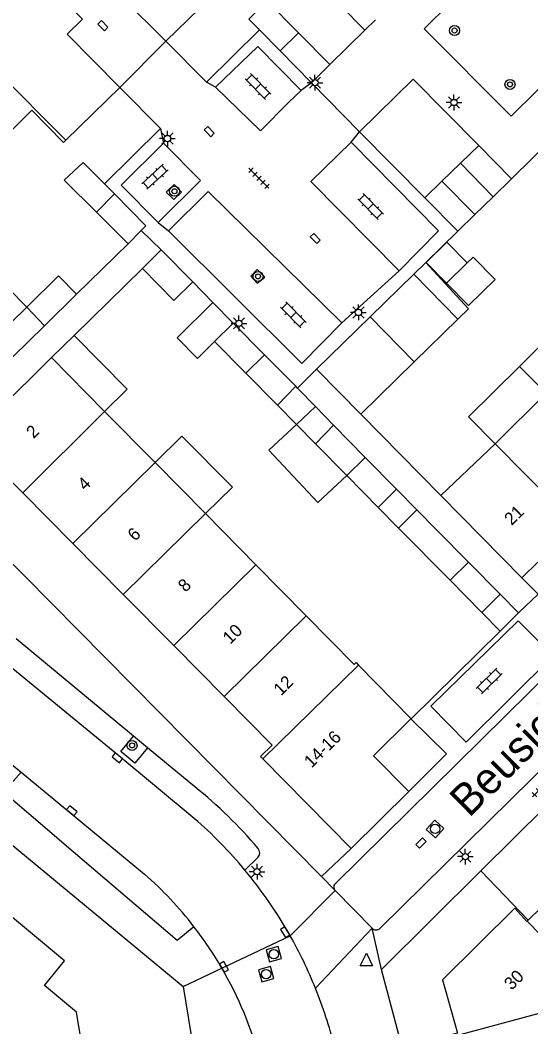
# Model space of a CAD drawing. Extents: x 128000 to 131008, y 398996 to 402500.
# Drawn here: x 129638.5 to 129679.1, y 399093.1 to 399173.1 of the extents above; entities that cross this region are included whole.
import ezdxf

# ---------------------------------------------------------------- set-up
doc = ezdxf.new("R2010")
doc.units = 0
for name, color, linetype in [('gg-afsc-erfafscheiding', 7, 'Continuous'), ('gg-afsc-muur', 7, 'Continuous'), ('gg-anno-huisnummerreeks BGT', 7, 'Continuous'), ('gg-anno-openbare ruimte label', 7, 'Continuous'), ('gg-bbg-bijgebouw', 7, 'Continuous'), ('gg-bbg-gedigitaliseerde bebouwing', 7, 'Continuous'), ('gg-bbg-gedigitaliseerde bijgebouw', 7, 'Continuous'), ('gg-bbg-hoofdgebouw', 7, 'Continuous'), ('gg-bbg-luifel en loopbrug', 7, 'Continuous'), ('gg-bbg-onder overbouw', 7, 'Continuous'), ('gg-bbg-pand overbouw', 7, 'Continuous'), ('gg-bbg-tussenscheiding', 7, 'Continuous'), ('gg-knt-verharding', 7, 'Continuous'), ('gg-knt-verharding nz', 7, 'Continuous'), ('gt-grn-weggrens', 7, 'Continuous'), ('gt-symb-boom', 7, 'Continuous'), ('gt-symb-klinker verharding', 7, 'Continuous'), ('gt-symb-kolk', 7, 'Continuous'), ('gt-symb-lichtmast', 7, 'Continuous'), ('gt-symb-rioolschacht', 7, 'Continuous'), ('gt-symb-tegel verharding', 7, 'Continuous'), ('gt-symb-waterafsluiter', 7, 'Continuous')]:
    doc.layers.add(name, color=color, linetype=linetype)

# ---------------------------------------------------------------- blocks, each defined once
blk = doc.blocks.new('gt0-KOLK')
at = {"layer": 'gt-symb-kolk'}
blk.add_lwpolyline([(0, 0), (0.375, 0), (0.375, 0.4), (-0.375, 0.4), (-0.375, 0), (0, 0)], dxfattribs=at)
blk = doc.blocks.new('gt0-BOOM')
at = {"layer": 'gt-symb-boom'}
for radius in [0.4, 0.2]:
    blk.add_circle((0, 0), radius, dxfattribs=at)
blk = doc.blocks.new('gt0-KL1')
at = {"layer": 'gt-symb-klinker verharding'}
for p, q in [((-1.15, 0.3), (1.15, 0.3)), ((-1, -0.3), (-1, 0.3)), ((-0.5, 0.3), (-0.5, 0.45)), ((0, -0.3), (0, 0.3)), ((0.5, 0.3), (0.5, 0.45)), ((1, -0.3), (1, 0.3)), ((-1.15, -0.3), (1.15, -0.3)), ((-0.5, -0.45), (-0.5, -0.3)), ((0.5, -0.45), (0.5, -0.3))]:
    blk.add_line(p, q, dxfattribs=at)
blk = doc.blocks.new('gt0-LMAST')
at = {"layer": 'gt-symb-lichtmast'}
for p, q in [((-0.182, 0.173), (-0.447, 0.438)), ((-0.005, 0.246), (-0.005, 0.621)), ((0.172, 0.173), (0.437, 0.438)), ((-0.255, -0.004), (-0.63, -0.004)), ((-0.182, -0.181), (-0.447, -0.446)), ((-0.005, -0.254), (-0.005, -0.629)), ((0.437, -0.446), (0.172, -0.181)), ((0.245, -0.004), (0.62, -0.004))]:
    blk.add_line(p, q, dxfattribs=at)
blk.add_circle((-0.005, -0.004), 0.25, dxfattribs=at)
blk = doc.blocks.new('gt0-TEG1')
at = {"layer": 'gt-symb-tegel verharding'}
for p, q in [((-1.125, 0), (1.125, 0)), ((-0.9, -0.25), (-0.9, 0.25)), ((-0.45, -0.25), (-0.45, 0.25)), ((0, -0.25), (0, 0.25)), ((0.45, -0.25), (0.45, 0.25)), ((0.9, -0.25), (0.9, 0.25))]:
    blk.add_line(p, q, dxfattribs=at)
blk = doc.blocks.new('gt0-RS')
at = {"layer": 'gt-symb-rioolschacht'}
blk.add_lwpolyline([(-0.5, -0.5), (0.5, -0.5), (0.5, 0.5), (-0.5, 0.5)], close=True, dxfattribs=at)
blk.add_circle((0, 0), 0.375, dxfattribs=at)
blk = doc.blocks.new('gt0-WAFSL')
at = {"layer": 'gt-symb-waterafsluiter'}
for p, q in [((-0.5, -0.333), (0, 0.667)), ((0, 0.667), (0.5, -0.333)), ((0.5, -0.333), (-0.5, -0.333))]:
    blk.add_line(p, q, dxfattribs=at)

msp = doc.modelspace()

# ---------------------------------------------------------------- linework, layer by layer
at = {"layer": 'gg-afsc-erfafscheiding'}
for p, q in [((129657.529, 399172.329), (129653.31, 399168.18)), ((129663.11, 399169.57), (129665.898, 399172.304)), ((129653.31, 399168.18), (129650.08, 399171.43)), ((129649.68, 399164.5), (129646.44, 399167.76)), ((129645.22, 399160.09), (129649.68, 399164.5)), ((129681.676, 399164.56), (129677.55, 399160.49)), ((129673.28, 399156.33), (129670.74, 399153.855)), ((129642.999, 399151.325), (129647.11, 399155.34)), ((129642.8, 399148.039), (129648.23, 399153.37)), ((129653.835, 399150.675), (129652.23, 399152.32)), ((129671.94, 399135.326), (129665.579, 399141.792))]:
    msp.add_line(p, q, dxfattribs=at)
at = {"layer": 'gg-afsc-muur'}
msp.add_line((129669.573, 399117.603), (129676.66, 399124.55), dxfattribs=at)
at = {"layer": 'gg-bbg-bijgebouw'}
for p, q in [((129657.529, 399172.329), (129659.174, 399170.661)), ((129660.625, 399172.09), (129663.11, 399169.57)), ((129659.174, 399170.661), (129661.67, 399168.13)), ((129661.67, 399168.13), (129663.11, 399169.57)), ((129665.47, 399164.23), (129670.665, 399158.975)), ((129677.55, 399160.49), (129674.941, 399163.142)), ((129645.22, 399160.09), (129646.008, 399159.292)), ((129676.098, 399159.076), (129677.55, 399160.49)), ((129670.665, 399158.975), (129673.28, 399156.33)), ((129674.639, 399157.654), (129676.098, 399159.076)), ((129644.583, 399157.847), (129647.11, 399155.34)), ((129673.28, 399156.33), (129674.639, 399157.654)), ((129647.11, 399155.34), (129648.142, 399156.387)), ((129649.72, 399154.84), (129648.23, 399153.37)), ((129652.23, 399152.32), (129649.72, 399154.84)), ((129669.78, 399152.92), (129666.312, 399149.52)), ((129642.999, 399151.325), (129640.459, 399148.821)), ((129640.459, 399148.821), (129637.943, 399146.342)), ((129655.44, 399149.03), (129653.96, 399147.57)), ((129657.925, 399146.52), (129655.44, 399149.03)), ((129653.96, 399147.57), (129656.453, 399145.042)), ((129660.41, 399144.01), (129657.925, 399146.52)), ((129656.453, 399145.042), (129658.95, 399142.51)), ((129658.95, 399142.51), (129660.41, 399144.01)), ((129665.929, 399138.363), (129663.402, 399140.923)), ((129668.414, 399135.845), (129665.929, 399138.363)), ((129676.648, 399127.499), (129674.135, 399130.044)), ((129678.114, 399126.014), (129676.648, 399127.499)), ((129676.66, 399124.55), (129678.114, 399126.014))]:
    msp.add_line(p, q, dxfattribs=at)
for points in [[(129657.529, 399172.329), (129656.69, 399173.18), (129658.14, 399174.61), (129660.625, 399172.09)], [(129674.941, 399163.142), (129669.75, 399168.42), (129665.47, 399164.23)], [(129645.22, 399160.09), (129643.53, 399161.8), (129642.02, 399160.39), (129644.583, 399157.847)], [(129648.142, 399156.387), (129648.51, 399156.76), (129646.008, 399159.292)], [(129648.23, 399153.37), (129650.73, 399150.84), (129652.23, 399152.32)], [(129674.135, 399130.044), (129671.623, 399132.588), (129670.037, 399134.198)]]:
    msp.add_lwpolyline(points, dxfattribs=at)
at = {"layer": 'gg-bbg-gedigitaliseerde bebouwing'}
for p, q in [((129680.301, 399143.454), (129676.252, 399139.452)), ((129676.252, 399139.452), (129671.94, 399135.326))]:
    msp.add_line(p, q, dxfattribs=at)
msp.add_lwpolyline([(129635.482, 399162.037), (129639.447, 399165.937), (129641.957, 399163.386)], dxfattribs=at)
at = {"layer": 'gg-bbg-gedigitaliseerde bijgebouw'}
for p, q in [((129674.024, 399153.813), (129672.377, 399152.208)), ((129669.78, 399152.92), (129673.282, 399149.348)), ((129639.039, 399150.299), (129637.772, 399149.057)), ((129669.827, 399145.959), (129666.312, 399149.52)), ((129673.282, 399149.348), (129669.827, 399145.959)), ((129661.98, 399139.45), (129663.402, 399140.923)), ((129664.468, 399136.917), (129661.98, 399139.45)), ((129666.95, 399134.39), (129664.468, 399136.917)), ((129668.414, 399135.845), (129666.95, 399134.39)), ((129668.571, 399132.752), (129670.037, 399134.198)), ((129672.666, 399128.6), (129668.571, 399132.752)), ((129675.185, 399126.045), (129672.666, 399128.6)), ((129676.66, 399124.55), (129675.185, 399126.045))]:
    msp.add_line(p, q, dxfattribs=at)
for points in [[(129672.377, 399152.208), (129670.772, 399153.855), (129672.419, 399155.46), (129674.024, 399153.813)], [(129642.999, 399151.325), (129641.57, 399152.78), (129639.039, 399150.299)]]:
    msp.add_lwpolyline(points, dxfattribs=at)
at = {"layer": 'gg-bbg-hoofdgebouw'}
for p, q in [((129650.08, 399171.43), (129658.505, 399179.695)), ((129646.44, 399167.76), (129642.138, 399163.562)), ((129642.138, 399163.562), (129641.957, 399163.386)), ((129634.49, 399139.83), (129641.016, 399146.287)), ((129641.016, 399146.287), (129645.23, 399142.015)), ((129645.23, 399142.015), (129649.237, 399137.952)), ((129638.723, 399135.548), (129634.49, 399139.83)), ((129649.237, 399137.952), (129653.238, 399133.896)), ((129642.715, 399131.509), (129638.723, 399135.548)), ((129678.363, 399128.787), (129671.94, 399135.326)), ((129653.238, 399133.896), (129657.253, 399129.825)), ((129678.363, 399128.787), (129682.624, 399132.969)), ((129646.715, 399127.463), (129642.715, 399131.509)), ((129657.253, 399129.825), (129661.247, 399125.776)), ((129650.722, 399123.409), (129646.715, 399127.463)), ((129654.715, 399119.369), (129650.722, 399123.409)), ((129665.406, 399121.856), (129669.573, 399117.603)), ((129669.55, 399117.58), (129666.59, 399114.65)), ((129669.573, 399117.603), (129669.55, 399117.58)), ((129657.79, 399114.417), (129664.8, 399107.29)), ((129669.4, 399111.81), (129666.59, 399114.65)), ((129664.8, 399107.29), (129669.4, 399111.81)), ((129683.045, 399105.696), (129678.883, 399101.601)), ((129678.883, 399101.601), (129678.803, 399101.522))]:
    msp.add_line(p, q, dxfattribs=at)
for points in [[(129661.247, 399125.776), (129665.057, 399121.913), (129665.206, 399122.06), (129665.406, 399121.856)], [(129657.79, 399114.417), (129657.62, 399114.59), (129658.54, 399115.5), (129654.715, 399119.369)], [(129678.803, 399101.522), (129678.77, 399101.49), (129677.8, 399102.56), (129672.06, 399096.87), (129673.25, 399092.63), (129672.51, 399092.43), (129672.562, 399092.237)], [(129643.43, 399091.71), (129642.99, 399094.28), (129640.45, 399096.4), (129642.05, 399098.37), (129637.427, 399102.195)]]:
    msp.add_lwpolyline(points, dxfattribs=at)
at = {"layer": 'gg-bbg-luifel en loopbrug'}
for p, q in [((129665.898, 399172.304), (129666.74, 399173.13)), ((129670.74, 399153.855), (129669.78, 399152.92)), ((129655.44, 399149.03), (129653.835, 399150.675)), ((129666.312, 399149.52), (129662.07, 399145.36)), ((129641.016, 399146.287), (129642.8, 399148.039)), ((129669.827, 399145.959), (129665.579, 399141.792)), ((129678.186, 399145.59), (129680.301, 399143.454)), ((129665.579, 399141.792), (129662.07, 399145.36)), ((129660.548, 399143.868), (129660.41, 399144.01)), ((129661.975, 399142.396), (129660.548, 399143.868)), ((129660.465, 399140.98), (129658.95, 399142.51)), ((129661.975, 399142.396), (129660.465, 399140.98)), ((129663.402, 399140.923), (129661.975, 399142.396)), ((129661.98, 399139.45), (129660.465, 399140.98)), ((129670.037, 399134.198), (129668.414, 399135.845)), ((129668.571, 399132.752), (129666.95, 399134.39))]:
    msp.add_line(p, q, dxfattribs=at)
for points in [[(129665.3, 399174.59), (129664.804, 399175.093), (129663.965, 399174.265), (129665.898, 399172.304)], [(129670.74, 399153.855), (129674.124, 399150.174), (129673.282, 399149.348)], [(129674.024, 399153.813), (129674.503, 399154.279), (129676.248, 399152.489), (129674.122, 399150.417), (129672.377, 399152.208)], [(129639.039, 399150.299), (129637.538, 399151.821), (129636.275, 399150.576), (129637.772, 399149.057)], [(129653.835, 399150.675), (129650.987, 399147.866), (129652.601, 399146.23), (129653.96, 399147.57)], [(129678.186, 399145.59), (129682.237, 399149.602), (129684.356, 399147.463)], [(129645.23, 399142.015), (129647.01, 399143.77), (129642.8, 399148.039)], [(129676.252, 399139.452), (129674.141, 399141.584), (129678.186, 399145.59)], [(129660.465, 399140.98), (129658.276, 399138.928), (129662.176, 399134.768), (129664.468, 399136.917)], [(129653.238, 399133.896), (129655.374, 399136.003), (129651.373, 399140.059), (129649.237, 399137.952)]]:
    msp.add_lwpolyline(points, dxfattribs=at)
at = {"layer": 'gg-bbg-onder overbouw'}
msp.add_line((129650.08, 399171.43), (129642.1, 399179.48), dxfattribs=at)
msp.add_lwpolyline([(129639.63, 399177.04), (129643.46, 399173.18), (129642.26, 399171.99), (129646.44, 399167.76)], dxfattribs=at)
at = {"layer": 'gg-bbg-pand overbouw'}
msp.add_line((129650.08, 399171.43), (129646.44, 399167.76), dxfattribs=at)
at = {"layer": 'gg-bbg-tussenscheiding'}
for p, q in [((129633.139, 399172.611), (129642.138, 399163.562)), ((129660.625, 399172.09), (129659.174, 399170.661)), ((129673.494, 399161.732), (129674.941, 399163.142)), ((129672.023, 399160.299), (129673.494, 399161.732)), ((129676.098, 399159.076), (129673.494, 399161.732)), ((129670.665, 399158.975), (129672.023, 399160.299)), ((129672.023, 399160.299), (129674.639, 399157.654)), ((129646.008, 399159.292), (129644.583, 399157.847)), ((129639.039, 399150.299), (129640.459, 399148.821)), ((129657.925, 399146.52), (129656.453, 399145.042)), ((129638.723, 399135.548), (129645.23, 399142.015)), ((129676.252, 399139.452), (129682.624, 399132.969)), ((129665.929, 399138.363), (129664.468, 399136.917)), ((129649.237, 399137.952), (129642.715, 399131.509)), ((129653.238, 399133.896), (129646.715, 399127.463)), ((129657.253, 399129.825), (129650.722, 399123.409)), ((129674.135, 399130.044), (129672.666, 399128.6)), ((129675.185, 399126.045), (129676.648, 399127.499)), ((129661.247, 399125.776), (129654.715, 399119.369)), ((129657.79, 399114.417), (129665.406, 399121.856)), ((129682.69, 399097.5), (129678.803, 399101.522)), ((129681.377, 399094.625), (129672.562, 399092.237))]:
    msp.add_line(p, q, dxfattribs=at)
at = {"layer": 'gg-knt-verharding'}
for p, q in [((129631.261, 399136.621), (129662.46, 399105.06)), ((129663.59, 399104.55), (129693.35, 399133.9)), ((129679.659, 399127.5), (129678.363, 399128.787)), ((129695.226, 399128.697), (129667.099, 399100.94)), ((129647.513, 399116.224), (129638.2, 399123.945)), ((129625.315, 399117.945), (129651.46, 399096.33)), ((129648.646, 399115.284), (129647.513, 399116.224)), ((129652.406, 399112.183), (129648.646, 399115.284)), ((129637.825, 399114.001), (129638.609, 399113.353)), ((129641.84, 399107.794), (129641.033, 399108.483)), ((129662.46, 399105.06), (129664.8, 399107.29)), ((129657.395, 399106.571), (129656.373, 399105.57)), ((129667.21, 399097.69), (129675.109, 399105.511)), ((129675.109, 399105.511), (129678.883, 399101.601)), ((129666.48, 399100.96), (129663.534, 399103.946)), ((129680.36, 399048.58), (129667.21, 399097.69)), ((129651.46, 399096.33), (129660.06, 399044.09))]:
    msp.add_line(p, q, dxfattribs=at)
for points in [[(129683.643, 399171.515), (129677.509, 399165.462), (129670.605, 399172.42), (129676.739, 399178.473), (129683.643, 399171.515)], [(129660.832, 399167.516), (129657.411, 399170.998), (129654.031, 399167.783)], [(129654.031, 399167.783), (129657.606, 399164.3), (129659.859, 399166.597), (129660.832, 399167.516)], [(129649.911, 399163.317), (129646.54, 399159.981), (129649.472, 399157.018)], [(129649.472, 399157.018), (129652.843, 399160.354), (129649.911, 399163.317)], [(129668.634, 399153.186), (129661.618, 399160.283), (129663.739, 399162.347), (129664.814, 399163.419)], [(129664.814, 399163.419), (129671.758, 399156.351), (129668.634, 399153.186)], [(129650.11, 399159.44), (129650.744, 399160.05), (129651.323, 399159.439), (129650.722, 399158.858), (129650.11, 399159.44)], [(129650.31, 399156.371), (129653.446, 399159.474), (129664.076, 399149.051)], [(129650.31, 399156.371), (129660.901, 399145.834), (129664.076, 399149.051)], [(129657.349, 399153.302), (129656.84, 399152.769), (129657.358, 399152.208), (129657.956, 399152.692), (129657.349, 399153.302)], [(129675.109, 399105.511), (129695.71, 399125.91), (129699.51, 399121.9)], [(129671.153, 399118.594), (129673.945, 399115.746), (129680.859, 399122.588), (129678.075, 399125.379), (129671.153, 399118.594)], [(129669.4, 399111.81), (129672.38, 399114.81), (129669.55, 399117.58)], [(129648.646, 399115.284), (129647.634, 399114.064), (129646.504, 399115.007), (129647.513, 399116.224)], [(129641.033, 399108.483), (129637.199, 399111.76), (129638.609, 399113.353)], [(129652.326, 399101.079), (129650.991, 399099.972), (129641.84, 399107.794)]]:
    msp.add_lwpolyline(points, dxfattribs=at)
for centre, radius, start, end in [((129629.554, 399083.716), 36.505, 40.23692, 51.24429), ((129656.997, 399106.948), 0.549, 316.55336, 39.33891), ((129628.937, 399082.811), 35.647, 29.46635, 39.67721), ((129663.845, 399104.222), 0.415, 127.80725, 221.59866), ((129628.576, 399082.714), 30.022, 30.13033, 37.71403), ((129666.799, 399101.253), 0.434, 222.57837, 313.72044), ((129629.008, 399082.866), 35.558, 22.01659, 29.44482), ((129628.609, 399082.746), 29.978, 14.9268, 30.10814), ((129629.037, 399082.86), 35.534, 14.17256, 22.04356)]:
    msp.add_arc(centre, radius, start, end, dxfattribs=at)
at = {"layer": 'gg-knt-verharding nz'}
msp.add_line((129638.609, 399113.353), (129648.4, 399105.26), dxfattribs=at)
msp.add_lwpolyline([(129652.353, 399109.687), (129646.365, 399114.653), (129630.824, 399127.396), (129628.013, 399129.868)], dxfattribs=at)
for centre, radius, start, end in [((129628.948, 399082.812), 35.638, 39.68646, 48.94757), ((129628.627, 399082.759), 29.954, 37.70468, 48.69211)]:
    msp.add_arc(centre, radius, start, end, dxfattribs=at)
at = {"layer": 'gt-grn-weggrens'}
for p, q in [((129654.031, 399167.783), (129653.31, 399168.18)), ((129661.67, 399168.13), (129660.832, 399167.516)), ((129661.67, 399168.13), (129665.47, 399164.23)), ((129649.68, 399164.5), (129649.911, 399163.317)), ((129664.814, 399163.419), (129665.47, 399164.23)), ((129649.472, 399157.018), (129650.31, 399156.371)), ((129649.72, 399154.84), (129648.142, 399156.387)), ((129664.076, 399149.051), (129668.634, 399153.186)), ((129662.07, 399145.36), (129660.548, 399143.868)), ((129678.114, 399126.014), (129679.659, 399127.5)), ((129663.534, 399103.946), (129662.46, 399105.06)), ((129659.973, 399100.346), (129663.534, 399103.946)), ((129666.48, 399100.96), (129661.973, 399096.196)), ((129667.21, 399097.69), (129666.48, 399100.96)), ((129654.542, 399097.784), (129659.973, 399100.346)), ((129651.46, 399096.33), (129654.542, 399097.784))]:
    msp.add_line(p, q, dxfattribs=at)

# ---------------------------------------------------------------- block references
at = {"layer": 'gt-symb-boom'}
for p in [(129673.026, 399172.277), (129677.43, 399167.996), (129650.776, 399159.503), (129657.413, 399152.74), (129647.405, 399115.48)]:
    msp.add_blockref('gt0-BOOM', p, dxfattribs=at)
at = {"layer": 'gt-symb-klinker verharding'}
for p, rotation in [((129657.421, 399167.835), -45.324159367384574), ((129649.233, 399160.654), 41.919064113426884), ((129666.352, 399158.298), -45.32415936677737), ((129660.228, 399149.686), -45.324159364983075), ((129675.769, 399120.596), 44.594803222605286)]:
    msp.add_blockref('gt0-KL1', p, dxfattribs=dict(at, rotation=rotation))
at = {"layer": 'gt-symb-kolk'}
for p, rotation in [((129644.949, 399172.524), -45.324159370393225), ((129653.395, 399164.109), -45.48623256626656), ((129661.815, 399155.615), -45.48623256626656), ((129646.365, 399114.653), 140.3558250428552), ((129642.495, 399110.139), -39.64417495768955), ((129670.505, 399107.588), 44.59480322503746), ((129659.741, 399100.747), 120.3348058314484), ((129654.544, 399097.778), -59.949676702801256)]:
    msp.add_blockref('gt0-KOLK', p, dxfattribs=dict(at, rotation=rotation))
at = {"layer": 'gt-symb-lichtmast'}
for p in [(129661.938, 399168.13), (129672.98, 399166.562), (129650.225, 399163.697), (129665.396, 399149.881), (129655.905, 399149.013), (129673.88, 399106.648), (129657.345, 399105.452)]:
    msp.add_blockref('gt0-LMAST', p, dxfattribs=at)
at = {"layer": 'gt-symb-rioolschacht'}
for p, rotation in [((129671.48, 399108.845), 47.633830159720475), ((129658.67, 399098.894), -74.99108632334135), ((129658.059, 399097.309), -74.99108632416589)]:
    msp.add_blockref('gt0-RS', p, dxfattribs=dict(at, rotation=rotation))
at = {"layer": 'gt-symb-tegel verharding'}
for p, rotation in [((129657.487, 399160.54), -45.324159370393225), ((129680.015, 399112.195), 44.594803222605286)]:
    msp.add_blockref('gt0-TEG1', p, dxfattribs=dict(at, rotation=rotation))
at = {"layer": 'gt-symb-waterafsluiter'}
msp.add_blockref('gt0-WAFSL', (129666.018, 399098.298), dxfattribs=at)

# ---------------------------------------------------------------- texts
at = {"layer": 'gg-anno-huisnummerreeks BGT'}
for s, rotation, p in [('2', 44.7, (129639.592, 399139.807)), ('4', 44.7, (129643.681, 399135.67)), ('21', 44.4, (129677.563, 399132.907)), ('6', 44.7, (129647.651, 399131.653)), ('8', 44.7, (129651.655, 399127.603)), ('10', 44.7, (129655.198, 399123.466)), ('12', 44.7, (129659.242, 399119.375)), ('14-16', 44.5, (129661.66, 399113.639)), ('30', 44.8, (129677.56, 399095.985))]:
    msp.add_text(s, height=1, rotation=rotation, dxfattribs=at).set_placement(p)
at = {"layer": 'gg-anno-openbare ruimte label'}
msp.add_text('Beusichemstraat', height=2.5, rotation=44.8, dxfattribs=at).set_placement((129674.177, 399109.69))

doc.saveas('drawing.dxf')
